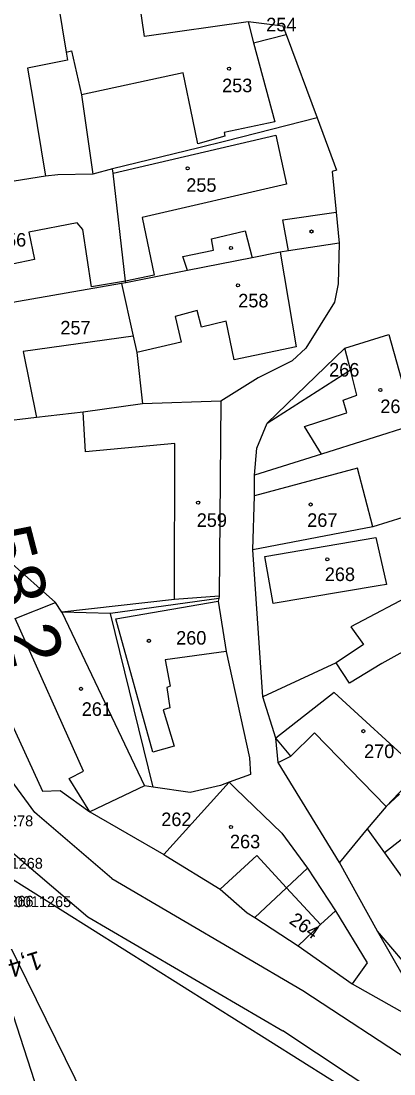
# Model space of a CAD drawing. Extents: x -563148 to -561712, y -1182311 to -1179502.
# Drawn here: x -562627.1 to -562585.8, y -1180427.6 to -1180311 of the extents above; entities that cross this region are included whole.
import ezdxf

# ---------------------------------------------------------------- set-up
doc = ezdxf.new("R2010")
doc.units = 0
for name, color, linetype in [('Vrstva 48', 7, 'Continuous'), ('Vrstva 49', 7, 'Continuous'), ('Vrstva 53', 7, 'Continuous'), ('Vrstva 55', 7, 'Continuous'), ('Vrstva 56', 7, 'Continuous'), ('Vrstva 57', 7, 'Continuous'), ('Vrstva 60', 7, 'Continuous'), ('Vrstva 7', 7, 'Continuous')]:
    doc.layers.add(name, color=color, linetype=linetype)

msp = doc.modelspace()

# ---------------------------------------------------------------- linework, layer by layer
at = {"layer": 'Vrstva 49'}
msp.add_lwpolyline([(-562616.52, -1180467.05), (-562611.8, -1180464.35), (-562616.59, -1180450.76), (-562624.39, -1180432.01), (-562632.23, -1180407.91), (-562638.21, -1180392.8), (-562642.26, -1180382.67)], dxfattribs=at)
at = {"layer": 'Vrstva 53'}
msp.add_line((-562633.72, -1180402.48), (-562619.53, -1180431.28), dxfattribs=at)
at = {"layer": 'Vrstva 55'}
for p, q in [((-562613.41, -1180312.68), (-562614.16, -1180307.47)), ((-562622.98, -1180309.03), (-562622.09, -1180314.42)), ((-562601.93, -1180311.05), (-562613.41, -1180312.68)), ((-562601.93, -1180311.05), (-562601.31, -1180313.38)), ((-562598.06, -1180311.53), (-562601.93, -1180311.05)), ((-562598.06, -1180311.53), (-562597.71, -1180312.47)), ((-562601.31, -1180313.38), (-562597.71, -1180312.47)), ((-562597.71, -1180312.47), (-562594.25, -1180321.71)), ((-562622.09, -1180314.42), (-562621.47, -1180314.26)), ((-562621.47, -1180314.26), (-562620.39, -1180319.14)), ((-562620.39, -1180319.14), (-562619.11, -1180327.92)), ((-562594.25, -1180321.71), (-562604.37, -1180324.27)), ((-562594.25, -1180321.71), (-562592.14, -1180327.5)), ((-562604.37, -1180324.27), (-562607.38, -1180325.01)), ((-562607.38, -1180325.01), (-562616.94, -1180327.35)), ((-562623.01, -1180328.01), (-562624.37, -1180328.15)), ((-562619.11, -1180327.92), (-562623.01, -1180328.01)), ((-562616.94, -1180327.35), (-562619.11, -1180327.92)), ((-562616.88, -1180327.84), (-562616.94, -1180327.35)), ((-562615.5, -1180339.77), (-562616.88, -1180327.84)), ((-562592.14, -1180327.5), (-562592.62, -1180327.66)), ((-562592.62, -1180327.66), (-562592.16, -1180332.14)), ((-562624.37, -1180328.15), (-562634.09, -1180329.69)), ((-562592.16, -1180332.14), (-562591.83, -1180335.59)), ((-562591.83, -1180335.59), (-562597.45, -1180336.41)), ((-562591.83, -1180335.59), (-562591.94, -1180340.09)), ((-562601.47, -1180337.21), (-562608.62, -1180338.61)), ((-562598.35, -1180336.59), (-562601.47, -1180337.21)), ((-562597.45, -1180336.41), (-562598.35, -1180336.59)), ((-562608.62, -1180338.61), (-562615.47, -1180339.96)), ((-562615.47, -1180339.96), (-562615.5, -1180339.77)), ((-562615.94, -1180340.04), (-562631.88, -1180342.83)), ((-562615.47, -1180339.96), (-562615.94, -1180340.04)), ((-562615.94, -1180340.04), (-562614.65, -1180345.88)), ((-562591.94, -1180340.09), (-562592.33, -1180342.11)), ((-562592.33, -1180342.11), (-562595.53, -1180347.2)), ((-562614.65, -1180345.88), (-562614.25, -1180347.69)), ((-562591.21, -1180347.19), (-562586.32, -1180345.68)), ((-562586.32, -1180345.68), (-562583.53, -1180355.7)), ((-562614.25, -1180347.69), (-562613.62, -1180353.36)), ((-562599.8, -1180355.53), (-562591.21, -1180347.19)), ((-562595.53, -1180347.2), (-562597.02, -1180348.62)), ((-562590.59, -1180349.61), (-562591.21, -1180347.19)), ((-562597.02, -1180348.62), (-562600.82, -1180350.5)), ((-562599.8, -1180355.53), (-562590.59, -1180349.61)), ((-562600.82, -1180350.5), (-562604.93, -1180353.06)), ((-562613.62, -1180353.36), (-562620.19, -1180354.3)), ((-562604.93, -1180353.06), (-562613.62, -1180353.36)), ((-562604.93, -1180353.06), (-562605.11, -1180374.69)), ((-562625.36, -1180354.88), (-562630.2, -1180355.47)), ((-562620.19, -1180354.3), (-562625.36, -1180354.88)), ((-562600.95, -1180358.27), (-562599.8, -1180355.53)), ((-562583.53, -1180355.7), (-562593.77, -1180358.93)), ((-562601.21, -1180361.28), (-562600.95, -1180358.27)), ((-562593.77, -1180358.93), (-562601.21, -1180361.28)), ((-562601.2, -1180363.58), (-562601.21, -1180361.28)), ((-562601.4, -1180369.56), (-562601.2, -1180363.58)), ((-562581.36, -1180364.91), (-562588.11, -1180366.98)), ((-562588.11, -1180366.98), (-562601.4, -1180369.56)), ((-562600.28, -1180385.81), (-562601.4, -1180369.56)), ((-562623.25, -1180375.37), (-562628.41, -1180370.78)), ((-562635.8, -1180372.07), (-562624.7, -1180396.27)), ((-562578.48, -1180371.71), (-562590.54, -1180378.08)), ((-562605.11, -1180374.69), (-562605.17, -1180374.94)), ((-562622.55, -1180376.43), (-562623.25, -1180375.37)), ((-562605.17, -1180374.94), (-562617.18, -1180376.6)), ((-562605.17, -1180374.94), (-562605.23, -1180375.23)), ((-562605.23, -1180375.23), (-562604.35, -1180380.8)), ((-562617.18, -1180376.6), (-562622.55, -1180376.43)), ((-562612.42, -1180395.83), (-562617.18, -1180376.6)), ((-562590.54, -1180378.08), (-562589.12, -1180380.01)), ((-562589.12, -1180380.01), (-562592.15, -1180382.04)), ((-562604.35, -1180380.8), (-562601.77, -1180392.57)), ((-562592.15, -1180382.04), (-562600.28, -1180385.81)), ((-562598.84, -1180390.4), (-562600.28, -1180385.81)), ((-562592.39, -1180385.34), (-562598.84, -1180390.4)), ((-562582.91, -1180394.04), (-562592.39, -1180385.34)), ((-562598.6, -1180393.08), (-562598.84, -1180390.4)), ((-562601.77, -1180392.57), (-562601.67, -1180394.42)), ((-562591.81, -1180404.17), (-562598.6, -1180393.08)), ((-562601.67, -1180394.42), (-562604, -1180395.29)), ((-562613.41, -1180395.69), (-562619.46, -1180398.55)), ((-562612.42, -1180395.83), (-562613.41, -1180395.69)), ((-562604, -1180395.29), (-562611.27, -1180403.28)), ((-562604.97, -1180395.66), (-562608.35, -1180396.4)), ((-562604, -1180395.29), (-562604.97, -1180395.66)), ((-562604, -1180395.29), (-562603.31, -1180395.96)), ((-562624.7, -1180396.27), (-562622.73, -1180396.2)), ((-562622.73, -1180396.2), (-562619.46, -1180398.55)), ((-562608.35, -1180396.4), (-562612.42, -1180395.83)), ((-562603.31, -1180395.96), (-562598.18, -1180400.94)), ((-562585.15, -1180396.6), (-562586.62, -1180397.95)), ((-562586.62, -1180397.95), (-562588.71, -1180400.45)), ((-562619.46, -1180398.55), (-562611.27, -1180403.28)), ((-562598.18, -1180400.94), (-562595.32, -1180404.78)), ((-562588.71, -1180400.45), (-562591.81, -1180404.17)), ((-562611.27, -1180403.28), (-562611.02, -1180403.44)), ((-562611.02, -1180403.44), (-562605.01, -1180407.14)), ((-562595.32, -1180404.78), (-562597.65, -1180406.97)), ((-562595.32, -1180404.78), (-562592.24, -1180409.52)), ((-562587.57, -1180411.77), (-562591.81, -1180404.17)), ((-562585.19, -1180432.97), (-562629.01, -1180405.44)), ((-562605.01, -1180407.14), (-562602.03, -1180409.73)), ((-562597.65, -1180406.97), (-562601.19, -1180410.28)), ((-562602.03, -1180409.73), (-562601.19, -1180410.28)), ((-562592.24, -1180409.52), (-562588.72, -1180415.27)), ((-562601.19, -1180410.28), (-562596.39, -1180413.39)), ((-562581.34, -1180422.73), (-562587.57, -1180411.77)), ((-562596.39, -1180413.39), (-562590.39, -1180417.59)), ((-562588.72, -1180415.27), (-562590.39, -1180417.59)), ((-562590.39, -1180417.59), (-562581.34, -1180422.73))]:
    msp.add_line(p, q, dxfattribs=at)
at = {"layer": 'Vrstva 56'}
for p, q in [((-562601.31, -1180313.38), (-562598.97, -1180322.13)), ((-562622.09, -1180314.42), (-562621.94, -1180315.32)), ((-562621.94, -1180315.32), (-562626.36, -1180316.18)), ((-562626.36, -1180316.18), (-562625.78, -1180319.62)), ((-562609.12, -1180316.7), (-562620.39, -1180319.14)), ((-562608.04, -1180321.88), (-562609.12, -1180316.7)), ((-562625.78, -1180319.62), (-562624.37, -1180328.15)), ((-562607.47, -1180324.58), (-562608.04, -1180321.88)), ((-562598.97, -1180322.13), (-562604.57, -1180323.34)), ((-562604.57, -1180323.34), (-562604.48, -1180323.73)), ((-562616.88, -1180327.84), (-562598.83, -1180323.61)), ((-562604.48, -1180323.73), (-562607.47, -1180324.58)), ((-562598.83, -1180323.61), (-562597.66, -1180329.05)), ((-562597.66, -1180329.05), (-562613.67, -1180332.72)), ((-562613.67, -1180332.72), (-562612.32, -1180339.14)), ((-562598.07, -1180333.01), (-562592.16, -1180332.14)), ((-562620.85, -1180333.34), (-562626.23, -1180334.36)), ((-562620.22, -1180334.05), (-562620.85, -1180333.34)), ((-562597.45, -1180336.41), (-562598.07, -1180333.01)), ((-562626.23, -1180334.36), (-562625.58, -1180337.4)), ((-562619.27, -1180340.41), (-562620.22, -1180334.05)), ((-562605.99, -1180335.09), (-562602.25, -1180334.22)), ((-562605.75, -1180336.37), (-562605.99, -1180335.09)), ((-562602.25, -1180334.22), (-562601.47, -1180337.21)), ((-562625.58, -1180337.4), (-562628.06, -1180337.92)), ((-562609.14, -1180337.06), (-562605.75, -1180336.37)), ((-562608.62, -1180338.61), (-562609.14, -1180337.06)), ((-562598.35, -1180336.59), (-562596.61, -1180347.05)), ((-562615.5, -1180339.77), (-562619.27, -1180340.41)), ((-562612.32, -1180339.14), (-562615.5, -1180339.77)), ((-562607.56, -1180343.04), (-562610.01, -1180343.69)), ((-562607.08, -1180344.87), (-562607.56, -1180343.04)), ((-562610.01, -1180343.69), (-562609.32, -1180346.56)), ((-562604.36, -1180344.21), (-562607.08, -1180344.87)), ((-562603.48, -1180348.5), (-562604.36, -1180344.21)), ((-562614.65, -1180345.88), (-562626.85, -1180347.58)), ((-562609.32, -1180346.56), (-562614.25, -1180347.69)), ((-562626.85, -1180347.58), (-562625.36, -1180354.88)), ((-562596.61, -1180347.05), (-562603.48, -1180348.5)), ((-562589.88, -1180352.4), (-562590.59, -1180349.61)), ((-562591.4, -1180352.97), (-562589.88, -1180352.4)), ((-562590.99, -1180354.37), (-562591.4, -1180352.97)), ((-562619.93, -1180358.7), (-562620.19, -1180354.3)), ((-562595.68, -1180355.89), (-562591.23, -1180354.45)), ((-562591.23, -1180354.45), (-562590.99, -1180354.37)), ((-562593.77, -1180358.93), (-562595.68, -1180355.89)), ((-562610.05, -1180357.76), (-562619.93, -1180358.7)), ((-562610.06, -1180375.05), (-562610.05, -1180357.76)), ((-562589.78, -1180360.48), (-562601.2, -1180363.58)), ((-562588.11, -1180366.98), (-562589.78, -1180360.48)), ((-562600.05, -1180370.27), (-562587.75, -1180368.19)), ((-562587.75, -1180368.19), (-562586.57, -1180373.37)), ((-562599.15, -1180375.47), (-562600.05, -1180370.27)), ((-562587.5, -1180373.53), (-562599.15, -1180375.47)), ((-562586.57, -1180373.37), (-562587.5, -1180373.53)), ((-562605.11, -1180374.69), (-562610.06, -1180375.05)), ((-562627.71, -1180377.16), (-562623.25, -1180375.37)), ((-562610.06, -1180375.05), (-562622.55, -1180376.43)), ((-562616.57, -1180377.2), (-562605.23, -1180375.23)), ((-562622.55, -1180376.43), (-562613.41, -1180395.69)), ((-562620.15, -1180394.05), (-562627.71, -1180377.16)), ((-562612.47, -1180391.94), (-562616.57, -1180377.2)), ((-562582.23, -1180379.42), (-562587.12, -1180382.13)), ((-562604.35, -1180380.8), (-562611.09, -1180381.73)), ((-562611.09, -1180381.73), (-562610.55, -1180384.65)), ((-562590.69, -1180384.32), (-562592.15, -1180382.04)), ((-562587.12, -1180382.13), (-562590.69, -1180384.32)), ((-562610.55, -1180384.65), (-562610.93, -1180384.79)), ((-562610.93, -1180384.79), (-562610.6, -1180387.04)), ((-562610.6, -1180387.04), (-562611.33, -1180387.26)), ((-562611.33, -1180387.26), (-562610.12, -1180391.3)), ((-562594.58, -1180389.81), (-562597.19, -1180392.39)), ((-562586.62, -1180397.95), (-562594.58, -1180389.81)), ((-562625.54, -1180398.62), (-562631.76, -1180390.22)), ((-562597.19, -1180392.39), (-562598.84, -1180390.4)), ((-562610.12, -1180391.3), (-562612.47, -1180391.94)), ((-562598.6, -1180393.08), (-562597.19, -1180392.39)), ((-562621.75, -1180394.88), (-562620.15, -1180394.05)), ((-562582.91, -1180394.04), (-562586.62, -1180397.95)), ((-562619.46, -1180398.55), (-562621.75, -1180394.88)), ((-562617.03, -1180405.93), (-562625.54, -1180398.62)), ((-562583.06, -1180400.16), (-562586.8, -1180403.11)), ((-562588.71, -1180400.45), (-562586.8, -1180403.11)), ((-562629.24, -1180402.02), (-562619.66, -1180410.19)), ((-562600.96, -1180403.4), (-562605.01, -1180407.14)), ((-562597.65, -1180406.97), (-562600.96, -1180403.4)), ((-562586.8, -1180403.11), (-562578.62, -1180414.59)), ((-562617.03, -1180405.93), (-562595.84, -1180418.36)), ((-562593.89, -1180411.03), (-562597.65, -1180406.97)), ((-562592.24, -1180409.52), (-562593.89, -1180411.03)), ((-562619.66, -1180410.19), (-562598.08, -1180422.83)), ((-562593.89, -1180411.03), (-562596.39, -1180413.39)), ((-562582.68, -1180417.55), (-562587.57, -1180411.77)), ((-562595.84, -1180418.36), (-562581.94, -1180427.49)), ((-562585.08, -1180431.4), (-562598.08, -1180422.83))]:
    msp.add_line(p, q, dxfattribs=at)
at = {"layer": 'Vrstva 57'}
for centre in [(-562604.03, -1180316.25), (-562608.62, -1180327.29), (-562594.89, -1180334.29), (-562603.82, -1180336.12), (-562603.04, -1180340.25), (-562587.26, -1180351.85), (-562607.46, -1180364.31), (-562594.99, -1180364.52), (-562593.15, -1180370.6), (-562612.91, -1180379.62), (-562620.43, -1180384.94), (-562589.15, -1180389.63), (-562603.82, -1180400.23)]:
    msp.add_circle(centre, 0.175, dxfattribs=at)

# ---------------------------------------------------------------- texts
at = {"layer": 'Vrstva 48'}
msp.add_text('1,4', height=2, rotation=197.3756, dxfattribs=at).set_placement((-562625.14, -1180413.93))
at = {"layer": 'Vrstva 57'}
for s, p in [('254', (-562599.91, -1180312.12)), ('253', (-562604.8, -1180318.86)), ('255', (-562608.77, -1180329.89)), ('256', (-562629.85, -1180335.96)), ('258', (-562603.01, -1180342.69)), ('257', (-562622.72, -1180345.69)), ('266', (-562592.94, -1180350.35)), ('265', (-562587.27, -1180354.4)), ('259', (-562607.61, -1180367)), ('267', (-562595.37, -1180367)), ('268', (-562593.42, -1180373)), ('260', (-562609.89, -1180380.04)), ('261', (-562620.35, -1180387.93)), ('270', (-562589.07, -1180392.6)), ('262', (-562611.54, -1180400.14)), ('263', (-562603.93, -1180402.6))]:
    msp.add_text(s, height=1.5, dxfattribs=at).set_placement(p)
msp.add_text('264', height=1.5, rotation=325.21, dxfattribs=at).set_placement((-562597.47, -1180410.83))
at = {"layer": 'Vrstva 60'}
for s, p in [('230200011278', (-562636.44, -1180400.16)), ('230200011268', (-562635.37, -1180404.86)), ('230200011266', (-562636.4, -1180409.06)), ('230200011265', (-562632.23, -1180409.11))]:
    msp.add_text(s, height=1.2, dxfattribs=at).set_placement(p)
at = {"layer": 'Vrstva 7'}
msp.add_text('58,2', height=6, rotation=284.6454, dxfattribs=at).set_placement((-562631.98, -1180367.8))

doc.saveas('drawing.dxf')
